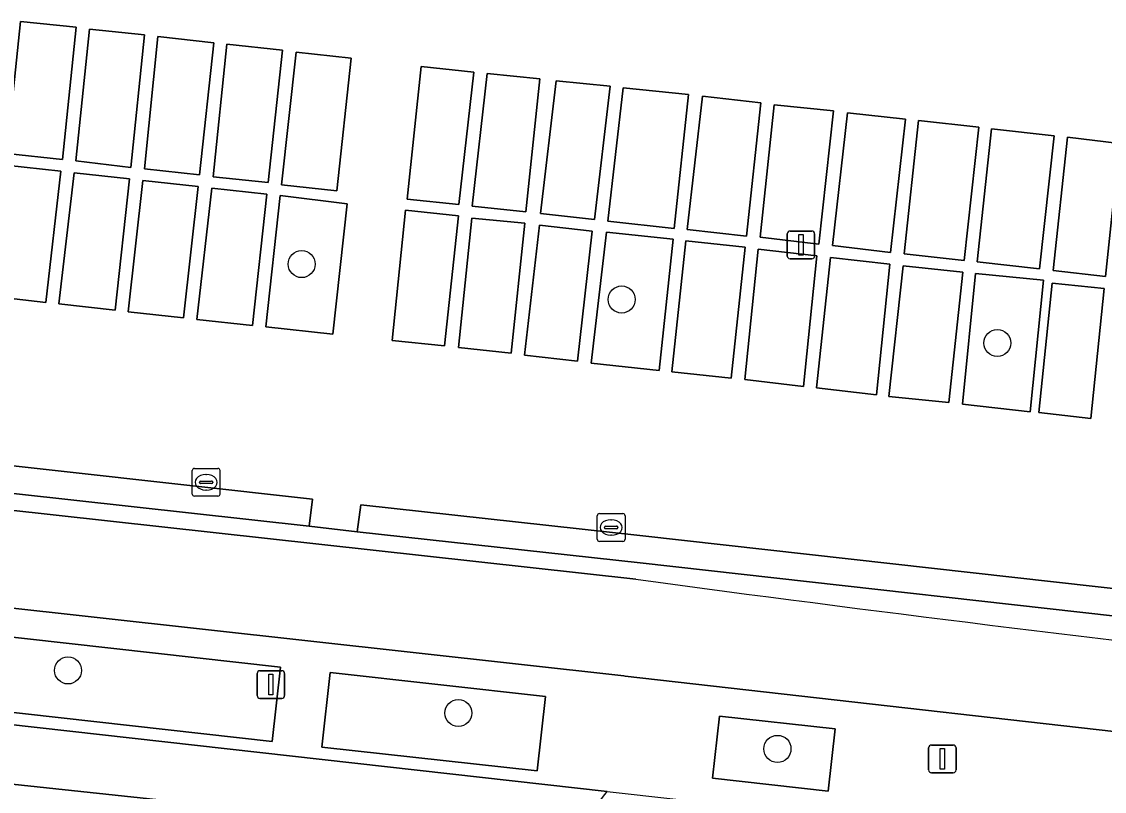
# Model space of a CAD drawing. Extents: x 162026 to 163502, y 387295 to 388169.
# Drawn here: x 162268.66 to 162307.77, y 387505.55 to 387533.35 of the extents above; entities that cross this region are included whole.
import ezdxf

# ---------------------------------------------------------------- set-up
doc = ezdxf.new("R2010")
doc.units = 0
for name, color, linetype in [('IMGEO_Boom', 7, 'Continuous'), ('IMGEO_Fietspad_gesloten', 7, 'Continuous'), ('IMGEO_Groenvoorziening', 7, 'Continuous'), ('IMGEO_Haag', 7, 'Continuous'), ('IMGEO_Kolk', 7, 'Continuous'), ('IMGEO_Lichtmast', 7, 'Continuous'), ('IMGEO_Parkeervlak_open', 7, 'Continuous'), ('IMGEO_Rijbaan_lokaal_open', 7, 'Continuous'), ('IMGEO_Voetpad_open', 7, 'Continuous')]:
    doc.layers.add(name, color=color, linetype=linetype)

msp = doc.modelspace()

# ---------------------------------------------------------------- linework, layer by layer
at = {"layer": 'IMGEO_Boom'}
for centre in [(162278.777, 387524.597), (162290.338, 387523.317), (162303.904, 387521.745), (162270.337, 387509.919), (162284.436, 387508.381), (162295.964, 387507.085)]:
    msp.add_circle(centre, 0.489, dxfattribs=at)
at = {"layer": 'IMGEO_Fietspad_gesloten'}
for points in [[(162290.853, 387513.211), (162256.598, 387517.002)], [(162256.163, 387513.519), (162290.417, 387509.718), (162290.463, 387509.713), (162337.256, 387504.41)]]:
    msp.add_lwpolyline(points, dxfattribs=at)
msp.add_arc((162445.518, 388658.246), 1155.433, 262.30734, 264.863757, dxfattribs=at)
at = {"layer": 'IMGEO_Groenvoorziening'}
for points in [[(162277.483, 387522.327), (162279.91, 387522.07), (162280.424, 387526.775), (162278.006, 387527.072)], [(162292.193, 387525.492), (162289.784, 387525.745), (162289.24, 387521.02), (162291.694, 387520.749)], [(162303.122, 387524.258), (162302.648, 387519.534), (162305.095, 387519.258), (162305.576, 387524.012)], [(162255.815, 387518.701), (162255.711, 387517.702), (162279.046, 387515.128), (162279.171, 387516.108)], [(162291.103, 387514.775), (162280.917, 387515.901), (162280.786, 387514.921), (162291.001, 387513.805), (162311.826, 387511.471), (162311.957, 387512.444)], [(162278.011, 387510.042), (162254.997, 387512.61), (162254.735, 387509.923), (162277.712, 387507.351)], [(162287.581, 387508.973), (162279.809, 387509.841), (162279.511, 387507.151), (162287.284, 387506.29)], [(162293.872, 387508.27), (162293.623, 387506.023), (162297.795, 387505.561), (162298.05, 387507.808)]]:
    msp.add_lwpolyline(points, close=True, dxfattribs=at)
at = {"layer": 'IMGEO_Haag'}
for points in [[(162255.815, 387518.701), (162255.711, 387517.702), (162279.046, 387515.128), (162279.171, 387516.108)], [(162280.917, 387515.901), (162280.786, 387514.921), (162291.001, 387513.805), (162311.826, 387511.471), (162311.957, 387512.444), (162291.103, 387514.775)]]:
    msp.add_lwpolyline(points, close=True, dxfattribs=at)
at = {"layer": 'IMGEO_Kolk'}
for p, q in [((162274.903, 387517.215), (162275.755, 387517.215)), ((162274.828, 387516.289), (162274.828, 387517.141)), ((162275.316, 387516.995), (162275.341, 387516.995)), ((162275.829, 387517.141), (162275.829, 387516.289)), ((162275.087, 387516.709), (162275.087, 387516.721)), ((162275.525, 387516.672), (162275.127, 387516.672)), ((162275.13, 387516.758), (162275.528, 387516.758)), ((162275.339, 387516.435), (162275.314, 387516.435)), ((162275.571, 387516.721), (162275.571, 387516.709)), ((162275.755, 387516.215), (162274.903, 387516.215)), ((162289.457, 387514.656), (162289.457, 387515.508)), ((162289.532, 387515.582), (162290.384, 387515.582)), ((162289.945, 387515.362), (162289.97, 387515.362)), ((162290.458, 387515.508), (162290.458, 387514.656)), ((162289.716, 387515.076), (162289.716, 387515.088)), ((162290.154, 387515.039), (162289.756, 387515.039)), ((162289.759, 387515.125), (162290.157, 387515.125)), ((162290.2, 387515.088), (162290.2, 387515.076)), ((162290.384, 387514.582), (162289.532, 387514.582)), ((162289.968, 387514.802), (162289.943, 387514.802))]:
    msp.add_line(p, q, dxfattribs=at)
for points in [[(162274.903, 387517.215), (162275.755, 387517.215)], [(162274.828, 387516.289), (162274.828, 387517.141)], [(162275.829, 387517.141), (162275.829, 387516.289)], [(162275.755, 387516.215), (162274.903, 387516.215)], [(162289.457, 387514.656), (162289.457, 387515.508)], [(162289.532, 387515.582), (162290.384, 387515.582)], [(162290.458, 387515.508), (162290.458, 387514.656)], [(162290.384, 387514.582), (162289.532, 387514.582)]]:
    msp.add_lwpolyline(points, dxfattribs=at)
for centre, radius, start, end in [((162274.905, 387517.139), 0.0765, 91.552, 178.448), ((162274.905, 387517.139), 0.0765, 91.552, 178.448), ((162275.753, 387517.139), 0.0765, 1.552, 88.448), ((162275.753, 387517.139), 0.0765, 1.552, 88.448), ((162275.127, 387516.718), 0.0403, 85.8775, 175.7526), ((162275.124, 387516.708), 0.0366, 178.938, 274.7102), ((162275.528, 387516.715), 0.043, 264.8664, 352.4533), ((162275.532, 387516.72), 0.0386, 1.7309, 96.639), ((162274.905, 387516.291), 0.0765, 181.552, 268.448), ((162274.905, 387516.291), 0.0765, 181.552, 268.448), ((162275.753, 387516.291), 0.0765, 271.552, 358.448), ((162275.753, 387516.291), 0.0765, 271.552, 358.448), ((162289.534, 387515.506), 0.0765, 91.552, 178.448), ((162289.534, 387515.506), 0.0765, 91.552, 178.448), ((162290.382, 387515.506), 0.0765, 1.552, 88.448), ((162290.382, 387515.506), 0.0765, 1.552, 88.448), ((162289.756, 387515.085), 0.0403, 85.8775, 175.7526), ((162289.753, 387515.075), 0.0366, 178.938, 274.7102), ((162290.157, 387515.082), 0.043, 264.8664, 352.4533), ((162290.161, 387515.087), 0.0386, 1.7309, 96.639), ((162289.534, 387514.658), 0.0765, 181.552, 268.448), ((162289.534, 387514.658), 0.0765, 181.552, 268.448), ((162290.382, 387514.658), 0.0765, 271.552, 358.448), ((162290.382, 387514.658), 0.0765, 271.552, 358.448)]:
    msp.add_arc(centre, radius, start, end, dxfattribs=at)
for centre, major_axis, ratio, start_param, end_param in [((162275.315, 387516.715), (-0.387, 0.002), 0.722429, 4.712389, 7.853982), ((162275.34, 387516.715), (-0.39, 0.002), 0.717154, 1.570796, 4.712389), ((162289.944, 387515.082), (-0.387, 0.002), 0.722429, 4.712389, 7.853982), ((162289.969, 387515.082), (-0.39, 0.002), 0.717154, 1.570796, 4.712389)]:
    msp.add_ellipse(centre, major_axis=major_axis, ratio=ratio, start_param=start_param, end_param=end_param, dxfattribs=at)
at = {"layer": 'IMGEO_Lichtmast'}
for p, q in [((162296.418, 387525.788), (162297.208, 387525.788)), ((162297.208, 387525.788), (162296.418, 387525.788)), ((162296.318, 387524.888), (162296.318, 387525.688)), ((162296.318, 387525.688), (162296.318, 387524.888)), ((162297.308, 387525.688), (162297.308, 387524.888)), ((162297.308, 387524.888), (162297.308, 387525.688)), ((162297.208, 387524.788), (162296.418, 387524.788)), ((162296.418, 387524.788), (162297.208, 387524.788)), ((162277.171, 387509.01), (162277.171, 387509.81)), ((162277.171, 387509.81), (162277.171, 387509.01)), ((162277.271, 387509.91), (162278.061, 387509.91)), ((162278.061, 387509.91), (162277.271, 387509.91)), ((162278.161, 387509.81), (162278.161, 387509.01)), ((162278.161, 387509.01), (162278.161, 387509.81)), ((162278.061, 387508.91), (162277.271, 387508.91)), ((162277.271, 387508.91), (162278.061, 387508.91)), ((162301.426, 387506.323), (162301.426, 387507.123)), ((162301.426, 387507.123), (162301.426, 387506.323)), ((162301.526, 387507.223), (162302.316, 387507.223)), ((162302.316, 387507.223), (162301.526, 387507.223)), ((162302.416, 387507.123), (162302.416, 387506.323)), ((162302.416, 387506.323), (162302.416, 387507.123)), ((162302.316, 387506.223), (162301.526, 387506.223)), ((162301.526, 387506.223), (162302.316, 387506.223))]:
    msp.add_line(p, q, dxfattribs=at)
for points in [[(162296.738, 387525.663), (162296.888, 387525.663), (162296.888, 387524.913), (162296.738, 387524.913), (162296.738, 387525.663)], [(162277.591, 387509.785), (162277.741, 387509.785), (162277.741, 387509.035), (162277.591, 387509.035), (162277.591, 387509.785)], [(162301.846, 387507.098), (162301.996, 387507.098), (162301.996, 387506.348), (162301.846, 387506.348), (162301.846, 387507.098)]]:
    msp.add_lwpolyline(points, dxfattribs=at)
for centre, start, end in [((162296.418, 387525.688), 90, 180), ((162296.418, 387525.688), 90, 180), ((162297.208, 387525.688), 0, 90), ((162297.208, 387525.688), 360, 90), ((162296.418, 387524.888), 180, 270), ((162296.418, 387524.888), 180, 270), ((162297.208, 387524.888), 270, 0), ((162297.208, 387524.888), 270, 0), ((162277.271, 387509.81), 90, 180), ((162277.271, 387509.81), 90, 180), ((162278.061, 387509.81), 0, 90), ((162278.061, 387509.81), 360, 90), ((162277.271, 387509.01), 180, 270), ((162277.271, 387509.01), 180, 270), ((162278.061, 387509.01), 270, 0), ((162278.061, 387509.01), 270, 0), ((162301.526, 387507.123), 90, 180), ((162301.526, 387507.123), 90, 180), ((162302.316, 387507.123), 0, 90), ((162302.316, 387507.123), 360, 90), ((162301.526, 387506.323), 180, 270), ((162301.526, 387506.323), 180, 270), ((162302.316, 387506.323), 270, 0), ((162302.316, 387506.323), 270, 0)]:
    msp.add_arc(centre, 0.1, start, end, dxfattribs=at)
at = {"layer": 'IMGEO_Parkeervlak_open'}
for points in [[(162268.625, 387533.354), (162268.132, 387528.594), (162270.135, 387528.369), (162270.628, 387533.149)], [(162271.11, 387533.086), (162270.623, 387528.323), (162272.605, 387528.089), (162273.106, 387532.874)], [(162273.583, 387532.816), (162273.101, 387528.043), (162275.093, 387527.817), (162275.605, 387532.593)], [(162276.08, 387532.538), (162275.588, 387527.752), (162277.564, 387527.543), (162278.083, 387532.328)], [(162278.579, 387532.252), (162278.049, 387527.465), (162280.054, 387527.237), (162280.567, 387532.038)], [(162285, 387531.532), (162283.101, 387531.729), (162282.585, 387526.947), (162284.461, 387526.747)], [(162287.378, 387531.284), (162285.478, 387531.482), (162284.938, 387526.694), (162286.88, 387526.48)], [(162289.919, 387531.018), (162287.977, 387531.221), (162287.407, 387526.421), (162289.36, 387526.205)], [(162292.755, 387530.722), (162290.397, 387530.968), (162289.837, 387526.153), (162292.235, 387525.887)], [(162295.366, 387530.416), (162293.26, 387530.665), (162292.707, 387525.845), (162294.844, 387525.607)], [(162297.987, 387530.129), (162295.84, 387530.353), (162295.334, 387525.573), (162297.462, 387525.316)], [(162300.586, 387529.829), (162298.489, 387530.063), (162297.951, 387525.265), (162300.049, 387525.018)], [(162303.238, 387529.538), (162301.063, 387529.788), (162300.541, 387524.966), (162302.713, 387524.73)], [(162303.701, 387529.479), (162303.177, 387524.673), (162305.43, 387524.427), (162305.954, 387529.23)], [(162306.437, 387529.176), (162305.925, 387524.369), (162307.819, 387524.146), (162308.321, 387528.952)], [(162268.088, 387528.172), (162267.55, 387523.437), (162269.539, 387523.213), (162270.075, 387527.955)], [(162270.565, 387527.897), (162270.009, 387523.156), (162272.038, 387522.931), (162272.566, 387527.682)], [(162273.047, 387527.618), (162272.511, 387522.874), (162274.513, 387522.654), (162275.041, 387527.401)], [(162275.531, 387527.345), (162274.997, 387522.596), (162277.003, 387522.375), (162277.523, 387527.124)], [(162282.525, 387526.549), (162282.05, 387521.834), (162283.933, 387521.64), (162284.448, 387526.337)], [(162286.837, 387526.078), (162284.931, 387526.258), (162284.441, 387521.578), (162286.349, 387521.378)], [(162286.828, 387521.312), (162288.74, 387521.093), (162289.277, 387525.788), (162287.365, 387526.008)], [(162292.66, 387525.432), (162292.154, 387520.707), (162294.291, 387520.478), (162294.796, 387525.205)], [(162295.269, 387525.139), (162294.792, 387520.423), (162296.909, 387520.17), (162297.386, 387524.895)], [(162297.878, 387524.838), (162297.379, 387520.121), (162299.543, 387519.874), (162300.023, 387524.598)], [(162300.5, 387524.537), (162299.992, 387519.813), (162302.16, 387519.6), (162302.655, 387524.306)], [(162307.771, 387523.716), (162305.882, 387523.911), (162305.403, 387519.239), (162307.285, 387519.018)]]:
    msp.add_lwpolyline(points, close=True, dxfattribs=at)
at = {"layer": 'IMGEO_Rijbaan_lokaal_open'}
for points in [[(162270.135, 387528.369), (162268.132, 387528.594), (162268.625, 387533.354), (162270.628, 387533.149)], [(162272.605, 387528.089), (162270.623, 387528.323), (162271.11, 387533.086), (162273.106, 387532.874)], [(162275.093, 387527.817), (162273.101, 387528.043), (162273.583, 387532.816), (162275.605, 387532.593)], [(162277.564, 387527.543), (162275.588, 387527.752), (162276.08, 387532.538), (162278.083, 387532.328)], [(162280.054, 387527.237), (162278.049, 387527.465), (162278.579, 387532.252), (162280.567, 387532.038)], [(162284.461, 387526.747), (162282.585, 387526.947), (162283.101, 387531.729), (162285, 387531.532)], [(162286.88, 387526.48), (162284.938, 387526.694), (162285.478, 387531.482), (162287.378, 387531.284)], [(162289.36, 387526.205), (162287.407, 387526.421), (162287.977, 387531.221), (162289.919, 387531.018)], [(162292.235, 387525.887), (162289.837, 387526.153), (162290.397, 387530.968), (162292.755, 387530.722)], [(162294.844, 387525.607), (162292.707, 387525.845), (162293.26, 387530.665), (162295.366, 387530.416)], [(162297.462, 387525.316), (162295.334, 387525.573), (162295.84, 387530.353), (162297.987, 387530.129)], [(162300.049, 387525.018), (162297.951, 387525.265), (162298.489, 387530.063), (162300.586, 387529.829)], [(162302.713, 387524.73), (162300.541, 387524.966), (162301.063, 387529.788), (162303.238, 387529.538)], [(162305.43, 387524.427), (162303.177, 387524.673), (162303.701, 387529.479), (162305.954, 387529.23)], [(162307.819, 387524.146), (162305.925, 387524.369), (162306.437, 387529.176), (162308.321, 387528.952)], [(162269.539, 387523.213), (162267.55, 387523.437), (162268.088, 387528.172), (162270.075, 387527.955)], [(162272.038, 387522.931), (162270.009, 387523.156), (162270.565, 387527.897), (162272.566, 387527.682)], [(162274.513, 387522.654), (162272.511, 387522.874), (162273.047, 387527.618), (162275.041, 387527.401)], [(162277.003, 387522.375), (162274.997, 387522.596), (162275.531, 387527.345), (162277.523, 387527.124)], [(162279.91, 387522.07), (162277.483, 387522.327), (162278.006, 387527.072), (162280.424, 387526.775)], [(162283.933, 387521.64), (162282.05, 387521.834), (162282.525, 387526.549), (162284.448, 387526.337)], [(162286.349, 387521.378), (162284.441, 387521.578), (162284.931, 387526.258), (162286.837, 387526.078)], [(162288.74, 387521.093), (162286.828, 387521.312), (162287.365, 387526.008), (162289.277, 387525.788)], [(162291.694, 387520.749), (162289.24, 387521.02), (162289.784, 387525.745), (162292.193, 387525.492)], [(162294.291, 387520.478), (162292.154, 387520.707), (162292.66, 387525.432), (162294.796, 387525.205)], [(162296.909, 387520.17), (162294.792, 387520.423), (162295.269, 387525.139), (162297.386, 387524.895)], [(162299.543, 387519.874), (162297.379, 387520.121), (162297.878, 387524.838), (162300.023, 387524.598)], [(162302.16, 387519.6), (162299.992, 387519.813), (162300.5, 387524.537), (162302.655, 387524.306)], [(162305.095, 387519.258), (162302.648, 387519.534), (162303.122, 387524.258), (162305.576, 387524.012)], [(162307.285, 387519.018), (162305.403, 387519.239), (162305.882, 387523.911), (162307.771, 387523.716)]]:
    msp.add_lwpolyline(points, close=True, dxfattribs=at)
msp.add_lwpolyline([(162255.815, 387518.701), (162279.171, 387516.108), (162279.046, 387515.128), (162280.786, 387514.921), (162280.917, 387515.901), (162291.103, 387514.775), (162311.957, 387512.444), (162311.826, 387511.471), (162313.708, 387511.242), (162313.84, 387512.207), (162342.244, 387509.025), (162343.81, 387508.901), (162343.832, 387509.147), (162344.058, 387511.121), (162348.603, 387510.602), (162348.373, 387508.6), (162348.675, 387508.562), (162350.794, 387527.983)], dxfattribs=at)
at = {"layer": 'IMGEO_Voetpad_open'}
for points in [[(162313.708, 387511.242), (162311.826, 387511.471), (162291.001, 387513.805), (162280.786, 387514.921), (162279.046, 387515.128), (162255.711, 387517.702), (162255.815, 387518.701)], [(162239.265, 387514.044), (162227.51, 387515.383), (162213.597, 387516.968), (162213.271, 387514.023), (162213.909, 387513.959), (162239.894, 387511.128), (162240.694, 387511.055), (162289.809, 387505.541), (162297.467, 387504.688), (162315.859, 387502.639), (162342.851, 387499.633), (162343.074, 387502.421)], [(162256.598, 387517.002), (162290.853, 387513.211)], [(162290.463, 387509.713), (162290.417, 387509.718), (162256.163, 387513.519)], [(162337.256, 387504.41), (162290.463, 387509.713)], [(162275.158, 387447.108), (162283.066, 387457.648), (162281.306, 387461.322), (162281.038, 387460.966), (162277.906, 387461.308), (162276.784, 387463.941), (162273.349, 387472), (162274.479, 387473.539), (162274.719, 387473.867), (162277.893, 387478.191), (162274.599, 387486.092), (162271.82, 387486.395), (162269.553, 387491.637), (162275.766, 387500), (162276.651, 387501.192), (162285.694, 387500.206), (162284.107, 387504.121), (162241.364, 387508.693)]]:
    msp.add_lwpolyline(points, dxfattribs=at)
for points in [[(162278.011, 387510.042), (162277.712, 387507.351), (162254.735, 387509.923), (162254.997, 387512.61)], [(162240.694, 387511.055), (162241.364, 387508.693), (162284.107, 387504.121), (162285.694, 387500.206), (162287.855, 387503.008), (162288.277, 387503.555), (162288.627, 387504.009), (162289.809, 387505.541)], [(162287.581, 387508.973), (162287.284, 387506.29), (162279.511, 387507.151), (162279.809, 387509.841)], [(162293.872, 387508.27), (162298.05, 387507.808), (162297.795, 387505.561), (162293.623, 387506.023)]]:
    msp.add_lwpolyline(points, close=True, dxfattribs=at)
msp.add_arc((162445.518, 388658.246), 1155.433, 262.30734, 264.863757, dxfattribs=at)

doc.saveas('drawing.dxf')
